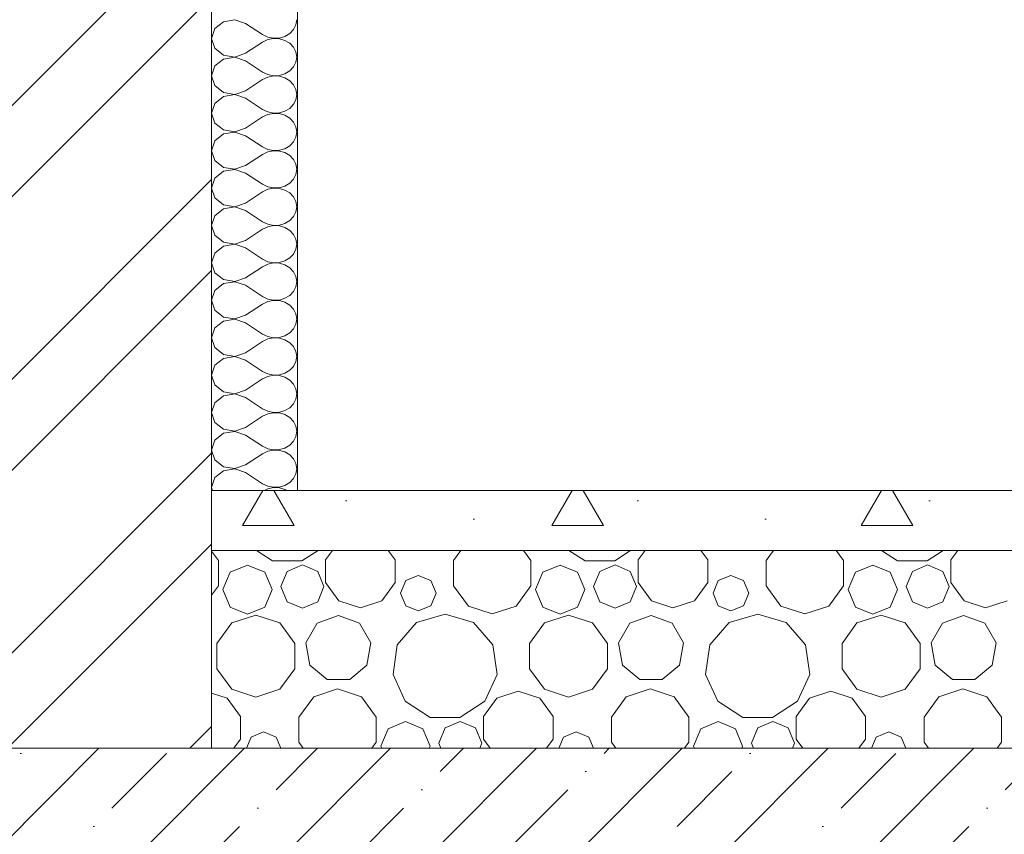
# Model space of a CAD drawing. Header units: millimetres. Extents: x -7244646 to -5701154, y 5723682 to 6071635.
# Tile 284 of 656: x -6356012 to -6354866, y 5741009 to 5741956. Entities that reach past the tile are written whole.
import ezdxf

# ---------------------------------------------------------------- set-up
doc = ezdxf.new("R2010")
doc.units = ezdxf.units.MM
doc.header["$MEASUREMENT"] = 0
doc.set_wipeout_variables(frame=1)
doc.linetypes.add('Wipeout_Contour', pattern=[1000, 0, -1000])
for name, color, linetype, lineweight in [('0_Ном._пера__1', 7, 'Continuous', 0), ('0_Ном._пера__141', 7, 'Continuous', 5), ('0_Ном._пера__21', 7, 'Continuous', 5), ('Разрез_Заливки_Ном._пера__1', 7, 'Continuous', 0)]:
    doc.layers.add(name, color=color, linetype=linetype, lineweight=lineweight)
doc.layers.add('Разрез_Заливки', color=7, linetype='Continuous')

# ---------------------------------------------------------------- blocks, each defined once
blk = doc.blocks.new('*X46', base_point=(-7387333.1, 5739809.2))
at = {"layer": 'Разрез_Заливки_Ном._пера__1', "color": 7, "linetype": 'Continuous', "lineweight": 0}
for p, q in [((-6355780.8, 5741327.5), (-6355788.7, 5741338.3)), ((-6355736.6, 5741339.2), (-6355717.9, 5741327.2)), ((-6355683.5, 5741327.2), (-6355664.8, 5741339.2)), ((-6355648.1, 5741339.2), (-6355656.1, 5741328.2)), ((-6355575.1, 5741328.2), (-6355583.1, 5741339.2)), ((-6355498.6, 5741339.2), (-6355507.1, 5741327.5)), ((-6355417.1, 5741327.5), (-6355425.6, 5741339.2)), ((-6355372.9, 5741339.2), (-6355354.2, 5741327.2)), ((-6355319.7, 5741327.2), (-6355301.1, 5741339.2)), ((-6355284.4, 5741339.2), (-6355292.4, 5741328.2)), ((-6355211.4, 5741328.2), (-6355219.4, 5741339.2)), ((-6355134.9, 5741339.2), (-6355143.4, 5741327.5)), ((-6355053.4, 5741327.5), (-6355061.9, 5741339.2)), ((-6355009.2, 5741339.2), (-6354990.5, 5741327.2)), ((-6354956, 5741327.2), (-6354937.4, 5741339.2)), ((-6354920.6, 5741339.2), (-6354928.6, 5741328.2)), ((-6355780.8, 5741298.2), (-6355780.8, 5741327.5)), ((-6355717.9, 5741327.2), (-6355683.5, 5741327.2)), ((-6355656.1, 5741328.2), (-6355656.1, 5741301.9)), ((-6355575.1, 5741301.9), (-6355575.1, 5741328.2)), ((-6355507.1, 5741327.5), (-6355507.1, 5741298.2)), ((-6355417.1, 5741298.2), (-6355417.1, 5741327.5)), ((-6355354.2, 5741327.2), (-6355319.7, 5741327.2)), ((-6355292.4, 5741328.2), (-6355292.4, 5741301.9)), ((-6355211.4, 5741301.9), (-6355211.4, 5741328.2)), ((-6355143.4, 5741327.5), (-6355143.4, 5741298.2)), ((-6355053.4, 5741298.2), (-6355053.4, 5741327.5)), ((-6354990.5, 5741327.2), (-6354956, 5741327.2)), ((-6354928.6, 5741328.2), (-6354928.6, 5741301.9)), ((-6355767, 5741314), (-6355775.4, 5741293.7)), ((-6355746.8, 5741322.3), (-6355767, 5741314)), ((-6355726.6, 5741314), (-6355746.8, 5741322.3)), ((-6355718.2, 5741293.7), (-6355726.6, 5741314)), ((-6355700.7, 5741315), (-6355708, 5741297.3)), ((-6355683, 5741322.4), (-6355700.7, 5741315)), ((-6355665.2, 5741315), (-6355683, 5741322.4)), ((-6355657.9, 5741297.3), (-6355665.2, 5741315)), ((-6355403.3, 5741314), (-6355411.7, 5741293.7)), ((-6355383.1, 5741322.3), (-6355403.3, 5741314)), ((-6355362.9, 5741314), (-6355383.1, 5741322.3)), ((-6355354.5, 5741293.7), (-6355362.9, 5741314)), ((-6355337, 5741315), (-6355344.3, 5741297.3)), ((-6355319.3, 5741322.4), (-6355337, 5741315)), ((-6355301.5, 5741315), (-6355319.3, 5741322.4)), ((-6355294.2, 5741297.3), (-6355301.5, 5741315)), ((-6355039.6, 5741314), (-6355048, 5741293.7)), ((-6355019.4, 5741322.3), (-6355039.6, 5741314)), ((-6354999.2, 5741314), (-6355019.4, 5741322.3)), ((-6354990.8, 5741293.7), (-6354999.2, 5741314)), ((-6354973.3, 5741315), (-6354980.6, 5741297.3)), ((-6354955.6, 5741322.4), (-6354973.3, 5741315)), ((-6354937.8, 5741315), (-6354955.6, 5741322.4)), ((-6354930.5, 5741297.3), (-6354937.8, 5741315)), ((-6355656.1, 5741301.9), (-6355640.6, 5741280.6)), ((-6355590.6, 5741280.6), (-6355575.1, 5741301.9)), ((-6355562.8, 5741304.2), (-6355568.9, 5741289.6)), ((-6355548.2, 5741310.3), (-6355562.8, 5741304.2)), ((-6355533.6, 5741304.2), (-6355548.2, 5741310.3)), ((-6355527.5, 5741289.6), (-6355533.6, 5741304.2)), ((-6355292.4, 5741301.9), (-6355276.9, 5741280.6)), ((-6355226.9, 5741280.6), (-6355211.4, 5741301.9)), ((-6355199.1, 5741304.2), (-6355205.2, 5741289.6)), ((-6355184.5, 5741310.3), (-6355199.1, 5741304.2)), ((-6355169.9, 5741304.2), (-6355184.5, 5741310.3)), ((-6355163.8, 5741289.6), (-6355169.9, 5741304.2)), ((-6354928.6, 5741301.9), (-6354913.2, 5741280.6)), ((-6355788.7, 5741287.4), (-6355780.8, 5741298.2)), ((-6355775.4, 5741293.7), (-6355767, 5741273.5)), ((-6355726.6, 5741273.5), (-6355718.2, 5741293.7)), ((-6355708, 5741297.3), (-6355700.7, 5741279.6)), ((-6355665.2, 5741279.6), (-6355657.9, 5741297.3)), ((-6355568.9, 5741289.6), (-6355562.8, 5741275)), ((-6355533.6, 5741275), (-6355527.5, 5741289.6)), ((-6355507.1, 5741298.2), (-6355489.9, 5741274.6)), ((-6355434.3, 5741274.6), (-6355417.1, 5741298.2)), ((-6355411.7, 5741293.7), (-6355403.3, 5741273.5)), ((-6355362.9, 5741273.5), (-6355354.5, 5741293.7)), ((-6355344.3, 5741297.3), (-6355337, 5741279.6)), ((-6355301.5, 5741279.6), (-6355294.2, 5741297.3)), ((-6355205.2, 5741289.6), (-6355199.1, 5741275)), ((-6355169.9, 5741275), (-6355163.8, 5741289.6)), ((-6355143.4, 5741298.2), (-6355126.2, 5741274.6)), ((-6355070.6, 5741274.6), (-6355053.4, 5741298.2)), ((-6355048, 5741293.7), (-6355039.6, 5741273.5)), ((-6354999.2, 5741273.5), (-6354990.8, 5741293.7)), ((-6354980.6, 5741297.3), (-6354973.3, 5741279.6)), ((-6354937.8, 5741279.6), (-6354930.5, 5741297.3)), ((-6355700.7, 5741279.6), (-6355683, 5741272.2)), ((-6355683, 5741272.2), (-6355665.2, 5741279.6)), ((-6355640.6, 5741280.6), (-6355615.6, 5741272.5)), ((-6355615.6, 5741272.5), (-6355590.6, 5741280.6)), ((-6355337, 5741279.6), (-6355319.3, 5741272.2)), ((-6355319.3, 5741272.2), (-6355301.5, 5741279.6)), ((-6355276.9, 5741280.6), (-6355251.9, 5741272.5)), ((-6355251.9, 5741272.5), (-6355226.9, 5741280.6)), ((-6354973.3, 5741279.6), (-6354955.6, 5741272.2)), ((-6354955.6, 5741272.2), (-6354937.8, 5741279.6)), ((-6354913.2, 5741280.6), (-6354888.2, 5741272.5)), ((-6354888.2, 5741272.5), (-6354863.2, 5741280.6)), ((-6355767, 5741273.5), (-6355746.8, 5741265.1)), ((-6355746.8, 5741265.1), (-6355726.6, 5741273.5)), ((-6355562.8, 5741275), (-6355548.2, 5741268.9)), ((-6355548.2, 5741268.9), (-6355533.6, 5741275)), ((-6355489.9, 5741274.6), (-6355462.1, 5741265.5)), ((-6355462.1, 5741265.5), (-6355434.3, 5741274.6)), ((-6355403.3, 5741273.5), (-6355383.1, 5741265.1)), ((-6355383.1, 5741265.1), (-6355362.9, 5741273.5)), ((-6355199.1, 5741275), (-6355184.5, 5741268.9)), ((-6355184.5, 5741268.9), (-6355169.9, 5741275)), ((-6355126.2, 5741274.6), (-6355098.4, 5741265.5)), ((-6355098.4, 5741265.5), (-6355070.6, 5741274.6)), ((-6355039.6, 5741273.5), (-6355019.4, 5741265.1)), ((-6355019.4, 5741265.1), (-6354999.2, 5741273.5)), ((-6355765.2, 5741255), (-6355782.5, 5741231.1)), ((-6355737.1, 5741264.1), (-6355765.2, 5741255)), ((-6355709.1, 5741255), (-6355737.1, 5741264.1)), ((-6355691.8, 5741231.1), (-6355709.1, 5741255)), ((-6355641.1, 5741263.6), (-6355665.8, 5741254.6)), ((-6355616.4, 5741254.6), (-6355641.1, 5741263.6)), ((-6355550.1, 5741255.4), (-6355572.7, 5741229.4)), ((-6355517, 5741265.1), (-6355550.1, 5741255.4)), ((-6355483.9, 5741255.4), (-6355517, 5741265.1)), ((-6355461.3, 5741229.4), (-6355483.9, 5741255.4)), ((-6355401.5, 5741255), (-6355418.8, 5741231.1)), ((-6355373.4, 5741264.1), (-6355401.5, 5741255)), ((-6355345.4, 5741255), (-6355373.4, 5741264.1)), ((-6355328.1, 5741231.1), (-6355345.4, 5741255)), ((-6355277.4, 5741263.6), (-6355302, 5741254.6)), ((-6355252.7, 5741254.6), (-6355277.4, 5741263.6)), ((-6355186.4, 5741255.4), (-6355209, 5741229.4)), ((-6355153.3, 5741265.1), (-6355186.4, 5741255.4)), ((-6355120.2, 5741255.4), (-6355153.3, 5741265.1)), ((-6355097.6, 5741229.4), (-6355120.2, 5741255.4)), ((-6355037.8, 5741255), (-6355055.1, 5741231.1)), ((-6355009.7, 5741264.1), (-6355037.8, 5741255)), ((-6354981.7, 5741255), (-6355009.7, 5741264.1)), ((-6354964.3, 5741231.1), (-6354981.7, 5741255)), ((-6354913.7, 5741263.6), (-6354938.3, 5741254.6)), ((-6354889, 5741254.6), (-6354913.7, 5741263.6)), ((-6355665.8, 5741254.6), (-6355678.9, 5741231.9)), ((-6355603.3, 5741231.9), (-6355616.4, 5741254.6)), ((-6355302, 5741254.6), (-6355315.2, 5741231.9)), ((-6355239.6, 5741231.9), (-6355252.7, 5741254.6)), ((-6354938.3, 5741254.6), (-6354951.5, 5741231.9)), ((-6354875.9, 5741231.9), (-6354889, 5741254.6)), ((-6355678.9, 5741231.9), (-6355674.3, 5741206)), ((-6355607.9, 5741206), (-6355603.3, 5741231.9)), ((-6355315.2, 5741231.9), (-6355310.6, 5741206)), ((-6355244.2, 5741206), (-6355239.6, 5741231.9)), ((-6354951.5, 5741231.9), (-6354946.9, 5741206)), ((-6354880.5, 5741206), (-6354875.9, 5741231.9)), ((-6355782.5, 5741231.1), (-6355782.5, 5741201.7)), ((-6355691.8, 5741201.7), (-6355691.8, 5741231.1)), ((-6355572.7, 5741229.4), (-6355577.6, 5741195.2)), ((-6355456.4, 5741195.2), (-6355461.3, 5741229.4)), ((-6355418.8, 5741231.1), (-6355418.8, 5741201.7)), ((-6355328.1, 5741201.7), (-6355328.1, 5741231.1)), ((-6355209, 5741229.4), (-6355213.9, 5741195.2)), ((-6355092.7, 5741195.2), (-6355097.6, 5741229.4)), ((-6355055.1, 5741231.1), (-6355055.1, 5741201.7)), ((-6354964.3, 5741201.7), (-6354964.3, 5741231.1)), ((-6355782.5, 5741201.7), (-6355765.2, 5741177.8)), ((-6355709.1, 5741177.8), (-6355691.8, 5741201.7)), ((-6355674.3, 5741206), (-6355654.2, 5741189.2)), ((-6355628, 5741189.2), (-6355607.9, 5741206)), ((-6355418.8, 5741201.7), (-6355401.5, 5741177.8)), ((-6355345.4, 5741177.8), (-6355328.1, 5741201.7)), ((-6355310.6, 5741206), (-6355290.5, 5741189.2)), ((-6355264.3, 5741189.2), (-6355244.2, 5741206)), ((-6355055.1, 5741201.7), (-6355037.8, 5741177.8)), ((-6354981.7, 5741177.8), (-6354964.3, 5741201.7)), ((-6354946.9, 5741206), (-6354926.8, 5741189.2)), ((-6354900.6, 5741189.2), (-6354880.5, 5741206)), ((-6355654.2, 5741189.2), (-6355628, 5741189.2)), ((-6355577.6, 5741195.2), (-6355563.3, 5741163.9)), ((-6355470.7, 5741163.9), (-6355456.4, 5741195.2)), ((-6355290.5, 5741189.2), (-6355264.3, 5741189.2)), ((-6355213.9, 5741195.2), (-6355199.5, 5741163.9)), ((-6355107, 5741163.9), (-6355092.7, 5741195.2)), ((-6354926.8, 5741189.2), (-6354900.6, 5741189.2)), ((-6355765.2, 5741177.8), (-6355737.1, 5741168.7)), ((-6355737.1, 5741168.7), (-6355709.1, 5741177.8)), ((-6355642.1, 5741178.2), (-6355669.9, 5741169.1)), ((-6355614.3, 5741169.1), (-6355642.1, 5741178.2)), ((-6355431.9, 5741175.6), (-6355456.9, 5741167.4)), ((-6355406.9, 5741167.4), (-6355431.9, 5741175.6)), ((-6355401.5, 5741177.8), (-6355373.4, 5741168.7)), ((-6355373.4, 5741168.7), (-6355345.4, 5741177.8)), ((-6355278.4, 5741178.2), (-6355306.2, 5741169.1)), ((-6355250.6, 5741169.1), (-6355278.4, 5741178.2)), ((-6355068.2, 5741175.6), (-6355093.2, 5741167.4)), ((-6355043.2, 5741167.4), (-6355068.2, 5741175.6)), ((-6355037.8, 5741177.8), (-6355009.7, 5741168.7)), ((-6355009.7, 5741168.7), (-6354981.7, 5741177.8)), ((-6354914.7, 5741178.2), (-6354942.5, 5741169.1)), ((-6354886.9, 5741169.1), (-6354914.7, 5741178.2)), ((-6355770.6, 5741167.4), (-6355788.7, 5741173.3)), ((-6355755.1, 5741146.2), (-6355770.6, 5741167.4)), ((-6355669.9, 5741169.1), (-6355687.1, 5741145.5)), ((-6355597.1, 5741145.5), (-6355614.3, 5741169.1)), ((-6355563.3, 5741163.9), (-6355534.2, 5741145.2)), ((-6355499.7, 5741145.2), (-6355470.7, 5741163.9)), ((-6355456.9, 5741167.4), (-6355472.4, 5741146.2)), ((-6355391.4, 5741146.2), (-6355406.9, 5741167.4)), ((-6355306.2, 5741169.1), (-6355323.4, 5741145.5)), ((-6355233.4, 5741145.5), (-6355250.6, 5741169.1)), ((-6355199.5, 5741163.9), (-6355170.5, 5741145.2)), ((-6355136, 5741145.2), (-6355107, 5741163.9)), ((-6355093.2, 5741167.4), (-6355108.6, 5741146.2)), ((-6355027.7, 5741146.2), (-6355043.2, 5741167.4)), ((-6354942.5, 5741169.1), (-6354959.7, 5741145.5)), ((-6354869.7, 5741145.5), (-6354886.9, 5741169.1)), ((-6355755.1, 5741119.9), (-6355755.1, 5741146.2)), ((-6355687.1, 5741145.5), (-6355687.1, 5741116.2)), ((-6355597.1, 5741116.2), (-6355597.1, 5741145.5)), ((-6355563.1, 5741140.3), (-6355583.3, 5741132)), ((-6355542.9, 5741132), (-6355563.1, 5741140.3)), ((-6355534.2, 5741145.2), (-6355499.7, 5741145.2)), ((-6355499.3, 5741140.4), (-6355517, 5741133)), ((-6355481.5, 5741133), (-6355499.3, 5741140.4)), ((-6355472.4, 5741146.2), (-6355472.4, 5741119.9)), ((-6355391.4, 5741119.9), (-6355391.4, 5741146.2)), ((-6355323.4, 5741145.5), (-6355323.4, 5741116.2)), ((-6355233.4, 5741116.2), (-6355233.4, 5741145.5)), ((-6355199.4, 5741140.3), (-6355219.6, 5741132)), ((-6355179.2, 5741132), (-6355199.4, 5741140.3)), ((-6355170.5, 5741145.2), (-6355136, 5741145.2)), ((-6355135.6, 5741140.4), (-6355153.3, 5741133)), ((-6355117.8, 5741133), (-6355135.6, 5741140.4)), ((-6355108.6, 5741146.2), (-6355108.6, 5741119.9)), ((-6355027.7, 5741119.9), (-6355027.7, 5741146.2)), ((-6354959.7, 5741145.5), (-6354959.7, 5741116.2)), ((-6354869.7, 5741116.2), (-6354869.7, 5741145.5)), ((-6355583.3, 5741132), (-6355591.7, 5741111.7)), ((-6355534.5, 5741111.7), (-6355542.9, 5741132)), ((-6355517, 5741133), (-6355524.3, 5741115.3)), ((-6355474.2, 5741115.3), (-6355481.5, 5741133)), ((-6355219.6, 5741132), (-6355228, 5741111.7)), ((-6355170.8, 5741111.7), (-6355179.2, 5741132)), ((-6355153.3, 5741133), (-6355160.6, 5741115.3)), ((-6355110.5, 5741115.3), (-6355117.8, 5741133)), ((-6355762.9, 5741109.2), (-6355755.1, 5741119.9)), ((-6355742.8, 5741122.2), (-6355748.2, 5741109.2)), ((-6355728.2, 5741128.3), (-6355742.8, 5741122.2)), ((-6355713.6, 5741122.2), (-6355728.2, 5741128.3)), ((-6355708.2, 5741109.2), (-6355713.6, 5741122.2)), ((-6355472.4, 5741119.9), (-6355464.6, 5741109.2)), ((-6355399.2, 5741109.2), (-6355391.4, 5741119.9)), ((-6355379.1, 5741122.2), (-6355384.5, 5741109.2)), ((-6355364.5, 5741128.3), (-6355379.1, 5741122.2)), ((-6355349.9, 5741122.2), (-6355364.5, 5741128.3)), ((-6355344.5, 5741109.2), (-6355349.9, 5741122.2)), ((-6355108.6, 5741119.9), (-6355100.9, 5741109.2)), ((-6355035.5, 5741109.2), (-6355027.7, 5741119.9)), ((-6355015.4, 5741122.2), (-6355020.8, 5741109.2)), ((-6355000.8, 5741128.3), (-6355015.4, 5741122.2)), ((-6354986.2, 5741122.2), (-6355000.8, 5741128.3)), ((-6354980.8, 5741109.2), (-6354986.2, 5741122.2)), ((-6355687.1, 5741116.2), (-6355682, 5741109.2)), ((-6355602.2, 5741109.2), (-6355597.1, 5741116.2)), ((-6355591.7, 5741111.7), (-6355590.6, 5741109.2)), ((-6355535.6, 5741109.2), (-6355534.5, 5741111.7)), ((-6355524.3, 5741115.3), (-6355521.8, 5741109.2)), ((-6355476.7, 5741109.2), (-6355474.2, 5741115.3)), ((-6355323.4, 5741116.2), (-6355318.3, 5741109.2)), ((-6355238.5, 5741109.2), (-6355233.4, 5741116.2)), ((-6355228, 5741111.7), (-6355226.9, 5741109.2)), ((-6355171.9, 5741109.2), (-6355170.8, 5741111.7)), ((-6355160.6, 5741115.3), (-6355158.1, 5741109.2)), ((-6355113, 5741109.2), (-6355110.5, 5741115.3)), ((-6354959.7, 5741116.2), (-6354954.6, 5741109.2)), ((-6354874.8, 5741109.2), (-6354869.7, 5741116.2))]:
    blk.add_line(p, q, dxfattribs=at)
blk = doc.blocks.new('Штриховка_18_3', base_point=(-7387333.1, 5739809.2))
at = {"color": 254, "linetype": 'Wipeout_Contour', "lineweight": 0, "ltscale": 34254599.61374292}
blk.add_wipeout([(-6355788.7, 5741109.2), (-6352388.7, 5741109.2), (-6352388.7, 5741339.2), (-6355788.7, 5741339.2)], dxfattribs=at).dxf.layer = 'Разрез_Заливки'
at = {"layer": 'Разрез_Заливки_Ном._пера__1', "color": 7, "linetype": 'Continuous', "lineweight": 0, "flags": 128}
blk.add_lwpolyline([(-6355788.7, 5741109.2), (-6355788.7, 5741339.2), (-6352388.7, 5741339.2), (-6352388.7, 5741109.2)], close=True, dxfattribs=at)
at = {"layer": 'Разрез_Заливки_Ном._пера__1', "color": 7, "linetype": 'Continuous', "lineweight": 0}
blk.add_blockref('*X46', (-7387333.1, 5739809.2), dxfattribs=at)
blk = doc.blocks.new('*X555', base_point=(-7387333.1, 5739809.2))
at = {"layer": '0_Ном._пера__1', "color": 7, "linetype": 'Continuous', "lineweight": 0}
for p, q in [((-6355775, 5741954.2), (-6355785, 5741946.2)), ((-6355761.7, 5741956.4), (-6355775, 5741954.2)), ((-6355749.1, 5741952.2), (-6355761.7, 5741956.4)), ((-6355690.6, 5741950.6), (-6355689.6, 5741956.5)), ((-6355785, 5741946.2), (-6355788.7, 5741934.8)), ((-6355749.1, 5741952.2), (-6355729.3, 5741939.1)), ((-6355697.7, 5741940.5), (-6355693.3, 5741945.1)), ((-6355693.3, 5741945.1), (-6355690.6, 5741950.6)), ((-6355788.7, 5741934.8), (-6355785, 5741923.3)), ((-6355729.3, 5741939.1), (-6355723.3, 5741936.2)), ((-6355723.3, 5741933.3), (-6355729.3, 5741930.4)), ((-6355723.3, 5741936.2), (-6355716.6, 5741934.9)), ((-6355716.6, 5741934.7), (-6355723.3, 5741933.3)), ((-6355716.6, 5741934.9), (-6355709.8, 5741935.1)), ((-6355709.8, 5741934.4), (-6355716.6, 5741934.7)), ((-6355709.8, 5741935.1), (-6355703.3, 5741937.1)), ((-6355703.3, 5741932.5), (-6355709.8, 5741934.4)), ((-6355703.3, 5741937.1), (-6355697.7, 5741940.5)), ((-6355697.7, 5741929.1), (-6355703.3, 5741932.5)), ((-6355785, 5741923.3), (-6355775, 5741915.3)), ((-6355749.1, 5741917.4), (-6355729.3, 5741930.4)), ((-6355693.3, 5741924.4), (-6355697.7, 5741929.1)), ((-6355690.6, 5741919), (-6355693.3, 5741924.4)), ((-6355775, 5741910.7), (-6355785, 5741902.7)), ((-6355775, 5741915.3), (-6355761.7, 5741913.1)), ((-6355761.7, 5741912.9), (-6355775, 5741910.7)), ((-6355761.7, 5741913.1), (-6355749.1, 5741917.4)), ((-6355749.1, 5741908.7), (-6355761.7, 5741912.9)), ((-6355749.1, 5741908.7), (-6355729.3, 5741895.6)), ((-6355689.6, 5741913), (-6355690.6, 5741919)), ((-6355690.6, 5741907.1), (-6355689.6, 5741913)), ((-6355785, 5741902.7), (-6355788.7, 5741891.3)), ((-6355703.3, 5741893.5), (-6355697.7, 5741896.9)), ((-6355697.7, 5741896.9), (-6355693.3, 5741901.6)), ((-6355693.3, 5741901.6), (-6355690.6, 5741907.1)), ((-6355788.7, 5741891.3), (-6355785, 5741879.8)), ((-6355749.1, 5741873.8), (-6355729.3, 5741886.9)), ((-6355729.3, 5741895.6), (-6355723.3, 5741892.7)), ((-6355723.3, 5741889.8), (-6355729.3, 5741886.9)), ((-6355723.3, 5741892.7), (-6355716.6, 5741891.3)), ((-6355716.6, 5741891.2), (-6355723.3, 5741889.8)), ((-6355716.6, 5741891.3), (-6355709.8, 5741891.6)), ((-6355709.8, 5741890.9), (-6355716.6, 5741891.2)), ((-6355709.8, 5741891.6), (-6355703.3, 5741893.5)), ((-6355703.3, 5741889), (-6355709.8, 5741890.9)), ((-6355697.7, 5741885.6), (-6355703.3, 5741889)), ((-6355693.3, 5741880.9), (-6355697.7, 5741885.6)), ((-6355785, 5741879.8), (-6355775, 5741871.8)), ((-6355761.7, 5741869.6), (-6355749.1, 5741873.8)), ((-6355690.6, 5741875.4), (-6355693.3, 5741880.9)), ((-6355689.6, 5741869.5), (-6355690.6, 5741875.4)), ((-6355775, 5741867.2), (-6355785, 5741859.2)), ((-6355775, 5741871.8), (-6355761.7, 5741869.6)), ((-6355761.7, 5741869.4), (-6355775, 5741867.2)), ((-6355749.1, 5741865.1), (-6355761.7, 5741869.4)), ((-6355749.1, 5741865.1), (-6355729.3, 5741852.1)), ((-6355693.3, 5741858.1), (-6355690.6, 5741863.5)), ((-6355690.6, 5741863.5), (-6355689.6, 5741869.5)), ((-6355785, 5741859.2), (-6355788.7, 5741847.7)), ((-6355729.3, 5741852.1), (-6355723.3, 5741849.2)), ((-6355703.3, 5741850), (-6355697.7, 5741853.4)), ((-6355697.7, 5741853.4), (-6355693.3, 5741858.1)), ((-6355788.7, 5741847.7), (-6355785, 5741836.3)), ((-6355749.1, 5741830.3), (-6355729.3, 5741843.4)), ((-6355723.3, 5741846.3), (-6355729.3, 5741843.4)), ((-6355723.3, 5741849.2), (-6355716.6, 5741847.8)), ((-6355716.6, 5741847.6), (-6355723.3, 5741846.3)), ((-6355716.6, 5741847.8), (-6355709.8, 5741848.1)), ((-6355709.8, 5741847.4), (-6355716.6, 5741847.6)), ((-6355709.8, 5741848.1), (-6355703.3, 5741850)), ((-6355703.3, 5741845.4), (-6355709.8, 5741847.4)), ((-6355697.7, 5741842), (-6355703.3, 5741845.4)), ((-6355693.3, 5741837.4), (-6355697.7, 5741842)), ((-6355785, 5741836.3), (-6355775, 5741828.3)), ((-6355775, 5741828.3), (-6355761.7, 5741826.1)), ((-6355761.7, 5741826.1), (-6355749.1, 5741830.3)), ((-6355690.6, 5741831.9), (-6355693.3, 5741837.4)), ((-6355689.6, 5741826), (-6355690.6, 5741831.9)), ((-6355775, 5741823.7), (-6355785, 5741815.7)), ((-6355761.7, 5741825.9), (-6355775, 5741823.7)), ((-6355749.1, 5741821.6), (-6355761.7, 5741825.9)), ((-6355749.1, 5741821.6), (-6355729.3, 5741808.6)), ((-6355693.3, 5741814.5), (-6355690.6, 5741820)), ((-6355690.6, 5741820), (-6355689.6, 5741826)), ((-6355785, 5741815.7), (-6355788.7, 5741804.2)), ((-6355729.3, 5741808.6), (-6355723.3, 5741805.7)), ((-6355723.3, 5741805.7), (-6355716.6, 5741804.3)), ((-6355716.6, 5741804.3), (-6355709.8, 5741804.6)), ((-6355709.8, 5741804.6), (-6355703.3, 5741806.5)), ((-6355703.3, 5741806.5), (-6355697.7, 5741809.9)), ((-6355697.7, 5741809.9), (-6355693.3, 5741814.5)), ((-6355788.7, 5741804.2), (-6355785, 5741792.8)), ((-6355749.1, 5741786.8), (-6355729.3, 5741799.9)), ((-6355723.3, 5741802.8), (-6355729.3, 5741799.9)), ((-6355716.6, 5741804.1), (-6355723.3, 5741802.8)), ((-6355709.8, 5741803.8), (-6355716.6, 5741804.1)), ((-6355703.3, 5741801.9), (-6355709.8, 5741803.8)), ((-6355697.7, 5741798.5), (-6355703.3, 5741801.9)), ((-6355693.3, 5741793.9), (-6355697.7, 5741798.5)), ((-6355690.6, 5741788.4), (-6355693.3, 5741793.9)), ((-6355785, 5741792.8), (-6355775, 5741784.8)), ((-6355775, 5741784.8), (-6355761.7, 5741782.6)), ((-6355761.7, 5741782.4), (-6355775, 5741780.2)), ((-6355761.7, 5741782.6), (-6355749.1, 5741786.8)), ((-6355749.1, 5741778.1), (-6355761.7, 5741782.4)), ((-6355689.6, 5741782.5), (-6355690.6, 5741788.4)), ((-6355690.6, 5741776.5), (-6355689.6, 5741782.5)), ((-6355785, 5741772.1), (-6355788.7, 5741760.7)), ((-6355775, 5741780.2), (-6355785, 5741772.1)), ((-6355749.1, 5741778.1), (-6355729.3, 5741765.1)), ((-6355697.7, 5741766.4), (-6355693.3, 5741771)), ((-6355693.3, 5741771), (-6355690.6, 5741776.5)), ((-6355788.7, 5741760.7), (-6355785, 5741749.3)), ((-6355729.3, 5741765.1), (-6355723.3, 5741762.2)), ((-6355723.3, 5741759.3), (-6355729.3, 5741756.4)), ((-6355723.3, 5741762.2), (-6355716.6, 5741760.8)), ((-6355716.6, 5741760.6), (-6355723.3, 5741759.3)), ((-6355716.6, 5741760.8), (-6355709.8, 5741761.1)), ((-6355709.8, 5741760.3), (-6355716.6, 5741760.6)), ((-6355709.8, 5741761.1), (-6355703.3, 5741763)), ((-6355703.3, 5741758.4), (-6355709.8, 5741760.3)), ((-6355703.3, 5741763), (-6355697.7, 5741766.4)), ((-6355785, 5741749.3), (-6355775, 5741741.2)), ((-6355749.1, 5741743.3), (-6355729.3, 5741756.4)), ((-6355697.7, 5741755), (-6355703.3, 5741758.4)), ((-6355693.3, 5741750.4), (-6355697.7, 5741755)), ((-6355690.6, 5741744.9), (-6355693.3, 5741750.4)), ((-6355775, 5741736.7), (-6355785, 5741728.6)), ((-6355775, 5741741.2), (-6355761.7, 5741739)), ((-6355761.7, 5741738.9), (-6355775, 5741736.7)), ((-6355761.7, 5741739), (-6355749.1, 5741743.3)), ((-6355749.1, 5741734.6), (-6355761.7, 5741738.9)), ((-6355689.6, 5741738.9), (-6355690.6, 5741744.9)), ((-6355690.6, 5741733), (-6355689.6, 5741738.9)), ((-6355785, 5741728.6), (-6355788.7, 5741717.2)), ((-6355749.1, 5741734.6), (-6355729.3, 5741721.5)), ((-6355697.7, 5741722.9), (-6355693.3, 5741727.5)), ((-6355693.3, 5741727.5), (-6355690.6, 5741733)), ((-6355788.7, 5741717.2), (-6355785, 5741705.8)), ((-6355729.3, 5741721.5), (-6355723.3, 5741718.6)), ((-6355723.3, 5741715.7), (-6355729.3, 5741712.8)), ((-6355723.3, 5741718.6), (-6355716.6, 5741717.3)), ((-6355716.6, 5741717.1), (-6355723.3, 5741715.7)), ((-6355716.6, 5741717.3), (-6355709.8, 5741717.6)), ((-6355709.8, 5741716.8), (-6355716.6, 5741717.1)), ((-6355709.8, 5741717.6), (-6355703.3, 5741719.5)), ((-6355703.3, 5741714.9), (-6355709.8, 5741716.8)), ((-6355703.3, 5741719.5), (-6355697.7, 5741722.9)), ((-6355697.7, 5741711.5), (-6355703.3, 5741714.9)), ((-6355785, 5741705.8), (-6355775, 5741697.7)), ((-6355749.1, 5741699.8), (-6355729.3, 5741712.8)), ((-6355693.3, 5741706.9), (-6355697.7, 5741711.5)), ((-6355690.6, 5741701.4), (-6355693.3, 5741706.9)), ((-6355775, 5741693.1), (-6355785, 5741685.1)), ((-6355775, 5741697.7), (-6355761.7, 5741695.5)), ((-6355761.7, 5741695.3), (-6355775, 5741693.1)), ((-6355761.7, 5741695.5), (-6355749.1, 5741699.8)), ((-6355749.1, 5741691.1), (-6355761.7, 5741695.3)), ((-6355749.1, 5741691.1), (-6355729.3, 5741678)), ((-6355689.6, 5741695.4), (-6355690.6, 5741701.4)), ((-6355690.6, 5741689.5), (-6355689.6, 5741695.4)), ((-6355785, 5741685.1), (-6355788.7, 5741673.7)), ((-6355703.3, 5741676), (-6355697.7, 5741679.4)), ((-6355697.7, 5741679.4), (-6355693.3, 5741684)), ((-6355693.3, 5741684), (-6355690.6, 5741689.5)), ((-6355788.7, 5741673.7), (-6355785, 5741662.2)), ((-6355749.1, 5741656.3), (-6355729.3, 5741669.3)), ((-6355729.3, 5741678), (-6355723.3, 5741675.1)), ((-6355723.3, 5741672.2), (-6355729.3, 5741669.3)), ((-6355723.3, 5741675.1), (-6355716.6, 5741673.8)), ((-6355716.6, 5741673.6), (-6355723.3, 5741672.2)), ((-6355716.6, 5741673.8), (-6355709.8, 5741674.1)), ((-6355709.8, 5741673.3), (-6355716.6, 5741673.6)), ((-6355709.8, 5741674.1), (-6355703.3, 5741676)), ((-6355703.3, 5741671.4), (-6355709.8, 5741673.3)), ((-6355697.7, 5741668), (-6355703.3, 5741671.4)), ((-6355693.3, 5741663.4), (-6355697.7, 5741668)), ((-6355785, 5741662.2), (-6355775, 5741654.2)), ((-6355761.7, 5741652), (-6355749.1, 5741656.3)), ((-6355690.6, 5741657.9), (-6355693.3, 5741663.4)), ((-6355689.6, 5741651.9), (-6355690.6, 5741657.9)), ((-6355775, 5741649.6), (-6355785, 5741641.6)), ((-6355775, 5741654.2), (-6355761.7, 5741652)), ((-6355761.7, 5741651.8), (-6355775, 5741649.6)), ((-6355749.1, 5741647.6), (-6355761.7, 5741651.8)), ((-6355749.1, 5741647.6), (-6355729.3, 5741634.5)), ((-6355693.3, 5741640.5), (-6355690.6, 5741646)), ((-6355690.6, 5741646), (-6355689.6, 5741651.9)), ((-6355785, 5741641.6), (-6355788.7, 5741630.2)), ((-6355729.3, 5741634.5), (-6355723.3, 5741631.6)), ((-6355703.3, 5741632.5), (-6355697.7, 5741635.9)), ((-6355697.7, 5741635.9), (-6355693.3, 5741640.5)), ((-6355788.7, 5741630.2), (-6355785, 5741618.7)), ((-6355749.1, 5741612.8), (-6355729.3, 5741625.8)), ((-6355723.3, 5741628.7), (-6355729.3, 5741625.8)), ((-6355723.3, 5741631.6), (-6355716.6, 5741630.2)), ((-6355716.6, 5741630.1), (-6355723.3, 5741628.7)), ((-6355716.6, 5741630.2), (-6355709.8, 5741630.5)), ((-6355709.8, 5741629.8), (-6355716.6, 5741630.1)), ((-6355709.8, 5741630.5), (-6355703.3, 5741632.5)), ((-6355703.3, 5741627.9), (-6355709.8, 5741629.8)), ((-6355697.7, 5741624.5), (-6355703.3, 5741627.9)), ((-6355693.3, 5741619.8), (-6355697.7, 5741624.5)), ((-6355785, 5741618.7), (-6355775, 5741610.7)), ((-6355775, 5741610.7), (-6355761.7, 5741608.5)), ((-6355761.7, 5741608.5), (-6355749.1, 5741612.8)), ((-6355690.6, 5741614.3), (-6355693.3, 5741619.8)), ((-6355689.6, 5741608.4), (-6355690.6, 5741614.3)), ((-6355775, 5741606.1), (-6355785, 5741598.1)), ((-6355761.7, 5741608.3), (-6355775, 5741606.1)), ((-6355749.1, 5741604), (-6355761.7, 5741608.3)), ((-6355749.1, 5741604), (-6355729.3, 5741591)), ((-6355693.3, 5741597), (-6355690.6, 5741602.5)), ((-6355690.6, 5741602.5), (-6355689.6, 5741608.4)), ((-6355785, 5741598.1), (-6355788.7, 5741586.6)), ((-6355729.3, 5741591), (-6355723.3, 5741588.1)), ((-6355723.3, 5741588.1), (-6355716.6, 5741586.7)), ((-6355716.6, 5741586.7), (-6355709.8, 5741587)), ((-6355709.8, 5741587), (-6355703.3, 5741588.9)), ((-6355703.3, 5741588.9), (-6355697.7, 5741592.3)), ((-6355697.7, 5741592.3), (-6355693.3, 5741597)), ((-6355788.7, 5741586.6), (-6355785, 5741575.2)), ((-6355749.1, 5741569.2), (-6355729.3, 5741582.3)), ((-6355723.3, 5741585.2), (-6355729.3, 5741582.3)), ((-6355716.6, 5741586.6), (-6355723.3, 5741585.2)), ((-6355709.8, 5741586.3), (-6355716.6, 5741586.6)), ((-6355703.3, 5741584.3), (-6355709.8, 5741586.3)), ((-6355697.7, 5741580.9), (-6355703.3, 5741584.3)), ((-6355693.3, 5741576.3), (-6355697.7, 5741580.9)), ((-6355690.6, 5741570.8), (-6355693.3, 5741576.3)), ((-6355785, 5741575.2), (-6355775, 5741567.2)), ((-6355775, 5741567.2), (-6355761.7, 5741565)), ((-6355761.7, 5741564.8), (-6355775, 5741562.6)), ((-6355761.7, 5741565), (-6355749.1, 5741569.2)), ((-6355749.1, 5741560.5), (-6355761.7, 5741564.8)), ((-6355689.6, 5741564.9), (-6355690.6, 5741570.8)), ((-6355690.6, 5741558.9), (-6355689.6, 5741564.9)), ((-6355785, 5741554.6), (-6355788.7, 5741543.1)), ((-6355775, 5741562.6), (-6355785, 5741554.6)), ((-6355749.1, 5741560.5), (-6355729.3, 5741547.5)), ((-6355697.7, 5741548.8), (-6355693.3, 5741553.4)), ((-6355693.3, 5741553.4), (-6355690.6, 5741558.9)), ((-6355788.7, 5741543.1), (-6355785, 5741531.7)), ((-6355729.3, 5741547.5), (-6355723.3, 5741544.6)), ((-6355723.3, 5741541.7), (-6355729.3, 5741538.8)), ((-6355723.3, 5741544.6), (-6355716.6, 5741543.2)), ((-6355716.6, 5741543), (-6355723.3, 5741541.7)), ((-6355716.6, 5741543.2), (-6355709.8, 5741543.5)), ((-6355709.8, 5741542.7), (-6355716.6, 5741543)), ((-6355709.8, 5741543.5), (-6355703.3, 5741545.4)), ((-6355703.3, 5741540.8), (-6355709.8, 5741542.7)), ((-6355703.3, 5741545.4), (-6355697.7, 5741548.8)), ((-6355785, 5741531.7), (-6355775, 5741523.7)), ((-6355749.1, 5741525.7), (-6355729.3, 5741538.8)), ((-6355697.7, 5741537.4), (-6355703.3, 5741540.8)), ((-6355693.3, 5741532.8), (-6355697.7, 5741537.4)), ((-6355690.6, 5741527.3), (-6355693.3, 5741532.8)), ((-6355775, 5741519.1), (-6355785, 5741511.1)), ((-6355775, 5741523.7), (-6355761.7, 5741521.5)), ((-6355761.7, 5741521.3), (-6355775, 5741519.1)), ((-6355761.7, 5741521.5), (-6355749.1, 5741525.7)), ((-6355749.1, 5741517), (-6355761.7, 5741521.3)), ((-6355689.6, 5741521.4), (-6355690.6, 5741527.3)), ((-6355690.6, 5741515.4), (-6355689.6, 5741521.4)), ((-6355785, 5741511.1), (-6355788.7, 5741499.6)), ((-6355749.1, 5741517), (-6355729.3, 5741504)), ((-6355697.7, 5741505.3), (-6355693.3, 5741509.9)), ((-6355693.3, 5741509.9), (-6355690.6, 5741515.4)), ((-6355788.7, 5741499.6), (-6355785, 5741488.2)), ((-6355749.1, 5741482.2), (-6355729.3, 5741495.3)), ((-6355729.3, 5741504), (-6355723.3, 5741501.1)), ((-6355723.3, 5741498.2), (-6355729.3, 5741495.3)), ((-6355723.3, 5741501.1), (-6355716.6, 5741499.7)), ((-6355716.6, 5741499.5), (-6355723.3, 5741498.2)), ((-6355716.6, 5741499.7), (-6355709.8, 5741500)), ((-6355709.8, 5741499.2), (-6355716.6, 5741499.5)), ((-6355709.8, 5741500), (-6355703.3, 5741501.9)), ((-6355703.3, 5741497.3), (-6355709.8, 5741499.2)), ((-6355703.3, 5741501.9), (-6355697.7, 5741505.3)), ((-6355697.7, 5741493.9), (-6355703.3, 5741497.3)), ((-6355785, 5741488.2), (-6355775, 5741480.2)), ((-6355693.3, 5741489.3), (-6355697.7, 5741493.9)), ((-6355690.6, 5741483.8), (-6355693.3, 5741489.3)), ((-6355689.6, 5741477.9), (-6355690.6, 5741483.8)), ((-6355775, 5741475.6), (-6355785, 5741467.5)), ((-6355775, 5741480.2), (-6355761.7, 5741477.9)), ((-6355761.7, 5741477.8), (-6355775, 5741475.6)), ((-6355761.7, 5741477.9), (-6355749.1, 5741482.2)), ((-6355749.1, 5741473.5), (-6355761.7, 5741477.8)), ((-6355749.1, 5741473.5), (-6355729.3, 5741460.4)), ((-6355690.6, 5741471.9), (-6355689.6, 5741477.9)), ((-6355785, 5741467.5), (-6355788.7, 5741456.1)), ((-6355703.3, 5741458.4), (-6355697.7, 5741461.8)), ((-6355697.7, 5741461.8), (-6355693.3, 5741466.4)), ((-6355693.3, 5741466.4), (-6355690.6, 5741471.9)), ((-6355788.7, 5741456.1), (-6355785, 5741444.7)), ((-6355749.1, 5741438.7), (-6355729.3, 5741451.7)), ((-6355729.3, 5741460.4), (-6355723.3, 5741457.5)), ((-6355723.3, 5741454.6), (-6355729.3, 5741451.7)), ((-6355723.3, 5741457.5), (-6355716.6, 5741456.2)), ((-6355716.6, 5741456), (-6355723.3, 5741454.6)), ((-6355716.6, 5741456.2), (-6355709.8, 5741456.5)), ((-6355709.8, 5741455.7), (-6355716.6, 5741456)), ((-6355709.8, 5741456.5), (-6355703.3, 5741458.4)), ((-6355703.3, 5741453.8), (-6355709.8, 5741455.7)), ((-6355697.7, 5741450.4), (-6355703.3, 5741453.8)), ((-6355693.3, 5741445.8), (-6355697.7, 5741450.4)), ((-6355785, 5741444.7), (-6355775, 5741436.6)), ((-6355761.7, 5741434.4), (-6355749.1, 5741438.7)), ((-6355690.6, 5741440.3), (-6355693.3, 5741445.8)), ((-6355689.6, 5741434.3), (-6355690.6, 5741440.3)), ((-6355775, 5741432), (-6355785, 5741424)), ((-6355775, 5741436.6), (-6355761.7, 5741434.4)), ((-6355761.7, 5741434.3), (-6355775, 5741432)), ((-6355749.1, 5741430), (-6355761.7, 5741434.3)), ((-6355749.1, 5741430), (-6355729.3, 5741416.9)), ((-6355693.3, 5741422.9), (-6355690.6, 5741428.4)), ((-6355690.6, 5741428.4), (-6355689.6, 5741434.3)), ((-6355785, 5741424), (-6355788.7, 5741412.6)), ((-6355729.3, 5741416.9), (-6355723.3, 5741414)), ((-6355703.3, 5741414.9), (-6355697.7, 5741418.3)), ((-6355697.7, 5741418.3), (-6355693.3, 5741422.9)), ((-6355788.7, 5741412.6), (-6355787.6, 5741409.2)), ((-6355723.3, 5741411.1), (-6355727.3, 5741409.2)), ((-6355723.3, 5741414), (-6355716.6, 5741412.7)), ((-6355716.6, 5741412.5), (-6355723.3, 5741411.1)), ((-6355716.6, 5741412.7), (-6355709.8, 5741413)), ((-6355709.8, 5741412.2), (-6355716.6, 5741412.5)), ((-6355709.8, 5741413), (-6355703.3, 5741414.9)), ((-6355703.3, 5741410.3), (-6355709.8, 5741412.2)), ((-6355701.5, 5741409.2), (-6355703.3, 5741410.3))]:
    blk.add_line(p, q, dxfattribs=at)
blk = doc.blocks.new('Штриховка_205_3', base_point=(-7387333.1, 5739809.2))
at = {"layer": '0_Ном._пера__1', "color": 7, "linetype": 'Continuous', "lineweight": 5, "flags": 128}
blk.add_lwpolyline([(-6355688.7, 5744614.2), (-6355688.7, 5741409.2), (-6355788.7, 5741409.2), (-6355788.7, 5744614.2)], close=True, dxfattribs=at)
at = {"layer": '0_Ном._пера__1', "color": 7, "linetype": 'Continuous', "lineweight": 0}
blk.add_blockref('*X555', (-7387333.1, 5739809.2), dxfattribs=at)

msp = doc.modelspace()

# ---------------------------------------------------------------- hatches: boundary and pattern name
at = {"layer": '0_Ном._пера__1', "linetype": 'Continuous', "lineweight": 0}
h = msp.add_hatch(dxfattribs=at)
h.set_pattern_fill('ЖЕЛЕЗОБЕТОН__PROJECT__0003', style=0, pattern_type=2)
h.set_pattern_definition([(45, (-7387333.12, 5739809.18), (-84.852814, 84.852814), []), (45, (-7387375.54, 5739851.61), (-84.852814, 84.852814), [90, -30, 0, -30])])
h.paths.add_polyline_path([(-6352138.705, 5741109.18), (-6357378.734, 5741109.18), (-6357378.733, 5740859.18), (-6352138.705, 5740859.18)])

# ---------------------------------------------------------------- linework, layer by layer
at = {"layer": '0_Ном._пера__21', "color": 7, "linetype": 'Continuous', "lineweight": 5, "flags": 128}
msp.add_lwpolyline([(-6352138.705, 5741109.18), (-6357378.734, 5741109.18), (-6357378.733, 5740859.18), (-6352138.705, 5740859.18)], close=True, dxfattribs=at)

# ---------------------------------------------------------------- next in the draw order: block references
at = {"layer": 'Разрез_Заливки_Ном._пера__1', "color": 7, "linetype": 'Continuous', "lineweight": 0}
msp.add_blockref('Штриховка_18_3', (-7387333.115, 5739809.18), dxfattribs=at)

# ---------------------------------------------------------------- next in the draw order: wipeouts: each hides what was drawn before it
at = {"color": 254, "linetype": 'Wipeout_Contour', "lineweight": 0, "ltscale": 34255001.86542895}
msp.add_wipeout([(-6355788.705, 5741339.18), (-6355788.705, 5741409.18), (-6352388.705, 5741409.18), (-6352388.705, 5741339.18)], dxfattribs=at).dxf.layer = 'Разрез_Заливки'

# ---------------------------------------------------------------- next in the draw order: hatches: boundary and pattern name
at = {"layer": '0_Ном._пера__1', "linetype": 'Continuous', "lineweight": 0}
h = msp.add_hatch(dxfattribs=at)
h.set_pattern_fill('КИРПИЧ_01_0003', style=0, pattern_type=2)
h.set_pattern_definition([(45, (-7387333.12, 5739809.18), (-159.099026, 159.099026), []), (45, (-7387386.15, 5739862.21), (-159.099026, 159.099026), [])])
h.paths.add_polyline_path([(-6356038.705, 5744614.18), (-6356038.705, 5741109.18), (-6355788.705, 5741109.18), (-6355788.705, 5744614.18)])
at = {"layer": 'Разрез_Заливки_Ном._пера__1', "linetype": 'Continuous', "lineweight": 0}
h = msp.add_hatch(dxfattribs=at)
h.set_pattern_fill('БЕТОН_02_0003', style=0, pattern_type=2)
h.set_pattern_definition([(0, (-7387333.1, 5739809.2), (0, 623.5383), [60, -300.00001]), (0, (-7387153.1, 5740120.95), (0, 623.5383), [60, -300.00001]), (60, (-7387333.1, 5739809.2), (-540.00002, 311.76916), [60, -300.00001]), (60, (-7386973.1, 5739809.2), (-540.00002, 311.76916), [60, -300.00001]), (120, (-7387273.1, 5739809.2), (540.00002, 311.76916), [60, -300.00001]), (120, (-7386913.1, 5739809.2), (540.00002, 311.76916), [60, -300.00001]), (0, (-7387333.12, 5739869.18), (0, 120.000005), [0, -120.000005, 0, -180.000007]), (45, (-7387273.12, 5739869.18), (-84.852817, 84.852817), [0, -90.000004, 0, -150.000006])])
h.paths.add_polyline_path([(-6355788.705, 5741339.18), (-6355788.705, 5741409.18), (-6352388.705, 5741409.18), (-6352388.705, 5741339.18)])

# ---------------------------------------------------------------- next in the draw order: linework, layer by layer
at = {"layer": '0_Ном._пера__141', "color": 7, "linetype": 'Continuous', "lineweight": 5, "flags": 128}
msp.add_lwpolyline([(-6356038.705, 5744614.18), (-6356038.705, 5741109.18), (-6355788.705, 5741109.18), (-6355788.705, 5744614.18)], close=True, dxfattribs=at)
at = {"layer": 'Разрез_Заливки_Ном._пера__1', "color": 7, "linetype": 'Continuous', "lineweight": 0, "flags": 128}
msp.add_lwpolyline([(-6355788.705, 5741339.18), (-6355788.705, 5741409.18), (-6352388.705, 5741409.18), (-6352388.705, 5741339.18)], close=True, dxfattribs=at)

# ---------------------------------------------------------------- next in the draw order: block references
at = {"layer": '0_Ном._пера__1', "color": 7, "linetype": 'Continuous', "lineweight": 0}
msp.add_blockref('Штриховка_205_3', (-7387333.115, 5739809.18), dxfattribs=at)

doc.saveas('drawing.dxf')
